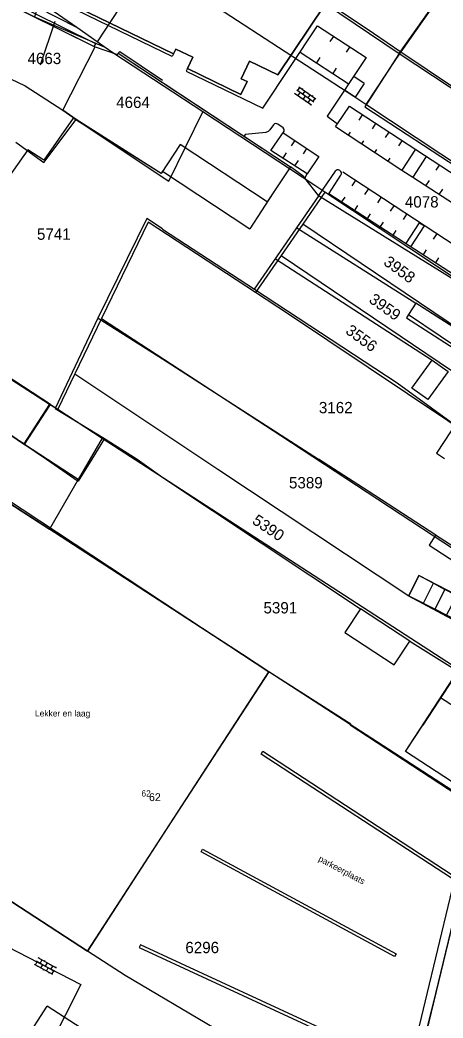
# Model space of a CAD drawing. Extents: x 148816 to 151297, y 399515 to 402500.
# Drawn here: x 150477.3 to 150544.5, y 399661.2 to 399819.8 of the extents above; entities that cross this region are included whole.
import ezdxf

# ---------------------------------------------------------------- set-up
doc = ezdxf.new("R2010")
doc.units = 0
for name, color, linetype in [('B01 Hoofdgebouw  [D] Norm', 7, 'Continuous'), ('B01 Hoofdgebouw  [T] Norm', 7, 'Continuous'), ('B01 hoofgebouw', 7, 'Continuous'), ('B02 Bijgebouw  [D] Norm', 7, 'Continuous'), ('G01 perceelsgrens', 7, 'Continuous'), ('S02 Open verharding  Norm', 7, 'Continuous'), ('S05 Water  Norm', 7, 'Continuous'), ('T04 Haag heg  [D] Gem', 7, 'Continuous'), ('V00 Kant verharding algemeen  [T] Norm', 7, 'Continuous'), ('V00 Kant verharding algemeen secundair  [T] Gem', 7, 'Continuous'), ('Z01 perceelnummer', 7, 'Continuous'), ('Z02 Huisnummer  [Tekst] Norm', 7, 'Continuous')]:
    doc.layers.add(name, color=color, linetype=linetype)

msp = doc.modelspace()

# ---------------------------------------------------------------- linework, layer by layer
at = {"layer": 'B01 Hoofdgebouw  [D] Norm'}
for p, q in [((150500, 399795.73), (150513.85, 399786.61)), ((150517.58, 399792.29), (150513.85, 399786.61)), ((150539.07, 399772.99), (150544.07, 399769.6)), ((150544.07, 399769.6), (150549.16, 399766.19)), ((150545.86, 399754.52), (150543.53, 399750.96)), ((150543.53, 399750.96), (150544.78, 399750.13)), ((150540.7, 399731.56), (150539.06, 399728.3)), ((150550.09, 399726.65), (150540.7, 399731.56)), ((150539.06, 399728.3), (150549.22, 399722.87))]:
    msp.add_line(p, q, dxfattribs=at)
for points in [[(150500, 399795.73), (150499.79, 399795.4), (150485.79, 399804.18), (150481.12, 399797.49), (150478.61, 399799.15), (150473.99, 399792.7)], [(150460.14, 399772.89), (150482.06, 399758.76), (150477.95, 399752.46), (150456.58, 399766.16)]]:
    msp.add_lwpolyline(points, dxfattribs=at)
at = {"layer": 'B01 Hoofdgebouw  [T] Norm'}
for p, q in [((150473.36, 399823.41), (150489.16, 399815.57)), ((150500, 399815.23), (150486.52, 399821.74)), ((150525.9, 399822.33), (150518.33, 399811.04)), ((150489.16, 399815.57), (150492.82, 399814.29)), ((150492.82, 399814.29), (150492.95, 399814.49)), ((150492.95, 399814.49), (150500, 399809.85)), ((150501.75, 399814.38), (150500, 399815.23)), ((150502.11, 399815.15), (150501.75, 399814.38)), ((150504.8, 399813.85), (150502.11, 399815.15)), ((150503.94, 399812.04), (150504.8, 399813.85)), ((150513.8, 399813.24), (150512.47, 399810.44)), ((150518.33, 399811.04), (150513.8, 399813.24)), ((150512.45, 399807.94), (150503.94, 399812.04)), ((150500, 399809.85), (150520.33, 399796.46)), ((150513.42, 399809.98), (150512.45, 399807.94)), ((150512.47, 399810.44), (150513.42, 399809.98)), ((150520.33, 399796.46), (150517.58, 399792.29)), ((150540.22, 399774.78), (150539.07, 399772.99)), ((150545.46, 399771.43), (150540.22, 399774.78)), ((150500, 399727.33), (150512.67, 399718.98)), ((150512.67, 399718.98), (150516.86, 399716.26)), ((150516.86, 399716.26), (150500, 399690.27)), ((150538.61, 399703.59), (150546.9, 399716.32)), ((150545.9, 399698.83), (150538.61, 399703.59)), ((150488.05, 399671.85), (150459.14, 399690.69)), ((150500, 399690.27), (150488.05, 399671.85))]:
    msp.add_line(p, q, dxfattribs=at)
msp.add_lwpolyline([(150459.67, 399726.52), (150472.01, 399745.79), (150500, 399727.33)], dxfattribs=at)
at = {"layer": 'B01 hoofgebouw'}
for points in [[(150486.73, 399822.17), (150486.52, 399821.74), (150501.75, 399814.38), (150502.11, 399815.15), (150504.8, 399813.85), (150503.94, 399812.04), (150512.45, 399807.94), (150513.42, 399809.98), (150512.47, 399810.44), (150513.8, 399813.24), (150518.33, 399811.04), (150525.9, 399822.33), (150521.74, 399825.11)], [(150473.36, 399823.41), (150489.16, 399815.57), (150492.82, 399814.29), (150492.95, 399814.49), (150520.33, 399796.46), (150517.58, 399792.29)], [(150476.71, 399800.34), (150481.12, 399797.15), (150486.26, 399803.96), (150484.14, 399805.46), (150489.3, 399815.52)], [(150520.33, 399796.46), (150516.64, 399790.86), (150502.8, 399799.98), (150499.79, 399795.4), (150486.26, 399803.96)], [(150558.74, 399747.4), (150562.92, 399744.66), (150568.26, 399763.59), (150560.22, 399766.41), (150560.04, 399765.7), (150555.46, 399766.97), (150556.54, 399770.86), (150551.19, 399772.4), (150550.06, 399768.47), (150540.22, 399774.78), (150539.07, 399772.99)], [(150539.07, 399772.99), (150538.73, 399772.45), (150549.26, 399765.7), (150554.67, 399764.14), (150555.46, 399766.97)], [(150467.04, 399759.82), (150478.05, 399752.36), (150482.2, 399758.71), (150464.99, 399769.93)], [(150512.67, 399718.98), (150471.93, 399745.43), (150462.37, 399730.72)], [(150553.92, 399731.74), (150551.46, 399732.35), (150550.03, 399726.58), (150540.68, 399731.53), (150539.13, 399728.32), (150549.31, 399723.11), (150547.67, 399717.19), (150554.88, 399715.29)], [(150462.37, 399730.72), (150459.67, 399726.52), (150464.94, 399723.13), (150459.85, 399715.28), (150459.67, 399715.4), (150457.25, 399711.68), (150462.41, 399708.32), (150456.1, 399698.57), (150456.2, 399698.51), (150453.62, 399694.55), (150459.28, 399690.87), (150459.14, 399690.69), (150488.05, 399671.85), (150516.86, 399716.26), (150512.67, 399718.98)], [(150553.92, 399731.74), (150558.78, 399730.54), (150555, 399715.27), (150554.88, 399715.29), (150554.11, 399712.06), (150554.34, 399711.91), (150545.9, 399698.83), (150538.61, 399703.59), (150541.34, 399707.78)], [(150554.11, 399712.06), (150547.11, 399716.63), (150541.34, 399707.78)]]:
    msp.add_lwpolyline(points, dxfattribs=at)
at = {"layer": 'B02 Bijgebouw  [D] Norm'}
msp.add_line((150551.41, 399707.37), (150544.16, 399712.11), dxfattribs=at)
for points in [[(150545.35, 399763.93), (150542.12, 399759.47), (150539.6, 399761.3), (150542.83, 399765.76)], [(150548.68, 399734.49), (150543.37, 399737.94), (150542.35, 399736.36), (150547.65, 399732.91)], [(150539.25, 399721.09), (150531.44, 399726.24), (150528.96, 399722.49), (150536.78, 399717.34)]]:
    msp.add_lwpolyline(points, close=True, dxfattribs=at)
at = {"layer": 'G01 perceelsgrens'}
for points in [[(150511.5, 399832.43), (150533.48, 399817.66), (150537.85, 399814.73)], [(150532.26, 399806.35), (150530.36, 399807.6), (150497.82, 399828.83), (150489.63, 399816.27)], [(150455.86, 399825.3), (150454.14, 399821.88), (150453.97, 399821.26), (150454.55, 399820.79), (150465.57, 399815.3), (150478.16, 399809.28), (150484.14, 399805.46), (150486.26, 399803.96), (150500.99, 399794.15), (150506.38, 399805.17)], [(150545, 399824.9), (150537.85, 399814.73)], [(150480.16, 399821.74), (150479.66, 399820.29), (150490.72, 399815.51)], [(150486.36, 399818.55), (150480.16, 399821.74)], [(150486.36, 399818.55), (150481.93, 399821.64), (150480.25, 399821.99)], [(150489.63, 399816.27), (150486.36, 399818.55)], [(150490.72, 399815.51), (150489.63, 399816.27)], [(150506.38, 399805.17), (150492.24, 399814.45), (150490.72, 399815.51)], [(150537.85, 399814.73), (150536.98, 399813.49), (150532.26, 399806.35)], [(150537.85, 399814.73), (150580.01, 399786.46)], [(150525.79, 399792.43), (150524.17, 399793.5), (150506.38, 399805.17)], [(150576.17, 399777.28), (150532.26, 399806.35)], [(150525.79, 399792.43), (150522.28, 399787.35)], [(150551.99, 399775.06), (150547.93, 399777.76), (150525.79, 399792.43)], [(150514.77, 399776.47), (150497.7, 399787.64), (150490.32, 399772.34)], [(150522.28, 399787.35), (150518.84, 399782.36)], [(150550.1, 399768.6), (150522.28, 399787.35)], [(150518.84, 399782.36), (150514.77, 399776.47)], [(150518.84, 399782.36), (150546.03, 399764.01), (150547.88, 399761.22)], [(150486.58, 399746.76), (150478.05, 399752.36), (150467.04, 399759.82), (150458.75, 399764.92), (150448.42, 399770.11), (150430.45, 399778.72)], [(150564.2, 399743.43), (150519.99, 399773.05), (150514.77, 399776.47)], [(150490.32, 399772.34), (150486.09, 399763.58)], [(150490.32, 399772.34), (150518.77, 399753.77), (150551.46, 399732.35), (150558.78, 399730.54), (150560.45, 399730.29)], [(150464.99, 399769.93), (150482.2, 399758.71), (150483.38, 399757.94)], [(150486.09, 399763.58), (150483.38, 399757.94)], [(150486.09, 399763.58), (150508.76, 399748.4), (150539.13, 399728.32), (150541.45, 399727.13), (150543.01, 399730.29), (150544.86, 399729.32), (150543.27, 399726.2), (150545.12, 399725.25), (150545.95, 399726.8), (150549.53, 399725.09), (150558.52, 399722.7)], [(150483.38, 399757.94), (150490.4, 399753.37)], [(150490.4, 399753.37), (150486.58, 399746.76)], [(150490.4, 399753.37), (150500.14, 399747.03), (150547.11, 399716.63), (150554.11, 399712.06), (150555.63, 399711.02)], [(150462.52, 399751.82), (150471.93, 399745.43), (150482.02, 399738.88)], [(150486.58, 399746.76), (150482.02, 399738.88)], [(150550.51, 399694.46), (150516.86, 399716.26), (150482.02, 399738.88)], [(150537.3, 399640.81), (150543.02, 399663.59), (150550.51, 399694.46)], [(150448.3, 399690.66), (150457.22, 399686.56), (150455.24, 399682.92), (150487.03, 399666.57), (150477.25, 399647.31), (150498.99, 399636.38), (150497.46, 399633.28), (150521.02, 399621.13)]]:
    msp.add_lwpolyline(points, dxfattribs=at)
at = {"layer": 'S02 Open verharding  Norm'}
for p, q in [((150520.96, 399808.16), (150523.67, 399806.27)), ((150521.31, 399808.65), (150524.02, 399806.76)), ((150521.77, 399809.05), (150521.43, 399808.56)), ((150521.84, 399808.28), (150521.5, 399807.78)), ((150521.65, 399809.14), (150524.36, 399807.25)), ((150522.18, 399808.77), (150522.27, 399808.89)), ((150522.6, 399808.48), (150522.25, 399807.99)), ((150523.01, 399808.2), (150523.09, 399808.32)), ((150521.09, 399808.07), (150521, 399807.95)), ((150521.91, 399807.5), (150521.82, 399807.38)), ((150522.66, 399807.7), (150522.32, 399807.21)), ((150522.73, 399806.93), (150522.64, 399806.8)), ((150523.42, 399807.91), (150523.07, 399807.42)), ((150523.14, 399806.64), (150523.48, 399807.13)), ((150523.83, 399807.62), (150523.91, 399807.75)), ((150524.24, 399807.34), (150523.89, 399806.85)), ((150523.55, 399806.35), (150523.46, 399806.23)), ((150479.8, 399669.69), (150480.1, 399670.21)), ((150482.84, 399668.66), (150479.97, 399670.29)), ((150483.14, 399669.18), (150480.26, 399670.81)), ((150480.39, 399670.73), (150480.47, 399670.86)), ((150480.83, 399670.49), (150480.54, 399669.97)), ((150481.27, 399670.24), (150481.34, 399670.37)), ((150482.55, 399668.14), (150479.67, 399669.76)), ((150480.24, 399669.44), (150480.17, 399669.31)), ((150480.67, 399669.2), (150480.97, 399669.72)), ((150481.11, 399668.95), (150481.04, 399668.82)), ((150481.4, 399669.47), (150481.7, 399670)), ((150481.55, 399668.71), (150481.84, 399669.23)), ((150482.14, 399669.75), (150482.21, 399669.88)), ((150482.27, 399668.98), (150482.57, 399669.5)), ((150482.42, 399668.21), (150482.71, 399668.73)), ((150483.01, 399669.26), (150483.08, 399669.39)), ((150481.98, 399668.46), (150481.91, 399668.33))]:
    msp.add_line(p, q, dxfattribs=at)
at = {"layer": 'T04 Haag heg  [D] Gem'}
for p, q in [((150537.56, 399814.43), (150545.04, 399825.01)), ((150525.9, 399822.33), (150537.56, 399814.43)), ((150537.56, 399814.43), (150532.15, 399805.97)), ((150537.56, 399814.43), (150552.15, 399804.78)), ((150532.15, 399805.97), (150574.3, 399778.28)), ((150522.31, 399794.97), (150520.33, 399796.46)), ((150522.31, 399794.97), (150522.58, 399794.61)), ((150514.61, 399777), (150524.85, 399791.91)), ((150524.79, 399791.88), (150555.03, 399773.1)), ((150500, 399786.54), (150514.61, 399777)), ((150521.32, 399786.77), (150540.22, 399774.78)), ((150517.92, 399781.82), (150542.83, 399765.76)), ((150514.61, 399777), (150537.24, 399762.16)), ((150500, 399765.92), (150524.75, 399750.01)), ((150537.24, 399762.16), (150548.88, 399753.66)), ((150481.55, 399750), (150486.62, 399746.53)), ((150488.77, 399750), (150486.62, 399746.53)), ((150495.97, 399750), (150500.04, 399747.09)), ((150532.65, 399744.94), (150524.75, 399750.01)), ((150500.04, 399747.09), (150531.44, 399726.24)), ((150543.38, 399737.96), (150532.65, 399744.94)), ((150539.25, 399721.09), (150546.9, 399716.32))]:
    msp.add_line(p, q, dxfattribs=at)
for points in [[(150500, 399786.6), (150497.49, 399788.23), (150489.74, 399772.39), (150482.96, 399758.05), (150490.8, 399753.29), (150495.97, 399750)], [(150489.76, 399772.41), (150500, 399765.92)], [(150482.06, 399758.76), (150483, 399758.14)], [(150490.8, 399753.29), (150488.77, 399750)], [(150477.95, 399752.46), (150481.55, 399750)]]:
    msp.add_lwpolyline(points, dxfattribs=at)
at = {"layer": 'V00 Kant verharding algemeen  [T] Norm'}
for p, q in [((150489.38, 399815.99), (150456.26, 399832.4)), ((150500, 399814.7), (150486.33, 399821.32)), ((150515.9, 399805.76), (150524.59, 399818.85)), ((150524.59, 399818.85), (150532.36, 399813.78)), ((150489.16, 399815.57), (150489.38, 399815.99)), ((150501.55, 399813.95), (150500, 399814.7)), ((150501.75, 399814.38), (150501.55, 399813.95)), ((150532.36, 399813.78), (150526.14, 399804.48)), ((150503.94, 399812.04), (150503.73, 399811.66)), ((150503.73, 399811.66), (150515.9, 399805.76)), ((150532.03, 399809.69), (150530.36, 399810.8)), ((150530.58, 399807.53), (150528.92, 399808.64)), ((150532.03, 399809.69), (150530.58, 399807.53)), ((150527.77, 399803.29), (150529.69, 399806.06)), ((150529.69, 399806.06), (150571.51, 399778.77)), ((150526.14, 399804.48), (150527.77, 399803.29)), ((150516.39, 399801.9), (150513.14, 399801.6)), ((150516.76, 399802.03), (150516.39, 399801.9)), ((150517.04, 399802.3), (150516.76, 399802.03)), ((150517.62, 399803.13), (150517.04, 399802.3)), ((150517.18, 399799.04), (150519.31, 399802.09)), ((150519.15, 399802.61), (150518.32, 399803.21)), ((150519.32, 399802.38), (150519.15, 399802.61)), ((150519.31, 399802.09), (150519.32, 399802.38)), ((150513.14, 399801.6), (150512.95, 399801.32)), ((150522.98, 399795.32), (150517.18, 399799.04)), ((150540.17, 399799.22), (150538.03, 399795.93)), ((150541.88, 399798.1), (150539.74, 399794.82)), ((150527.4, 399795.73), (150524.79, 399791.88)), ((150538.03, 399795.93), (150539.74, 399794.82)), ((150522.58, 399794.64), (150522.98, 399795.32)), ((150524.79, 399791.88), (150522.58, 399794.64)), ((150526.41, 399792.14), (150528.33, 399795.11)), ((150555.24, 399773.47), (150526.41, 399792.14)), ((150538.66, 399784.21), (150540.83, 399787.56)), ((150540.83, 399787.56), (150541.59, 399787.06)), ((150539.42, 399783.71), (150541.59, 399787.06)), ((150529.91, 399707.94), (150516.86, 399716.26)), ((150529.78, 399707.78), (150529.91, 399707.94)), ((150548.51, 399695.48), (150529.78, 399707.78))]:
    msp.add_line(p, q, dxfattribs=at)
for points in [[(150492.95, 399814.49), (150493.2, 399814.77), (150500, 399810.23)], [(150546.02, 399683.98), (150545.89, 399683.44), (150515.66, 399703.18), (150515.9, 399703.64), (150546.02, 399683.98)], [(150536.86, 399671.02), (150506.13, 399687.67), (150506.36, 399688.08), (150537.09, 399671.43), (150536.86, 399671.02)], [(150538.39, 399647.55), (150537.82, 399647.69), (150547.65, 399688.46), (150548.21, 399688.33)], [(150548.75, 399687.39), (150539.27, 399648.15)], [(150537.82, 399647.68), (150508.18, 399659.65), (150494.06, 399667.98), (150488.05, 399671.86)], [(150496.49, 399672.88), (150496.27, 399672.43), (150528.51, 399657.52), (150528.53, 399658.07), (150496.49, 399672.88)]]:
    msp.add_lwpolyline(points, dxfattribs=at)
for centre, radius, start, end in [((150518.01, 399802.8), 0.511, 52.9486, 140.091), ((150527.86, 399795.41), 0.561, 327.2361, 145.6671)]:
    msp.add_arc(centre, radius, start, end, dxfattribs=at)
at = {"layer": 'V00 Kant verharding algemeen secundair  [T] Gem'}
for p, q in [((150526.63, 399816.33), (150527.18, 399817.16)), ((150521.85, 399814.66), (150529.62, 399809.58)), ((150529.22, 399814.64), (150529.76, 399815.47)), ((150524.98, 399813.81), (150524.44, 399812.97)), ((150527.57, 399812.12), (150527.02, 399811.28)), ((150531.24, 399803.85), (150531.78, 399804.69)), ((150519.13, 399801.83), (150524.8, 399798.1)), ((150527.46, 399802.83), (150527.77, 399803.29)), ((150527.46, 399802.83), (150538.03, 399795.93)), ((150529.55, 399801.46), (150529.86, 399801.93)), ((150533.33, 399802.49), (150533.88, 399803.32)), ((150535.42, 399801.12), (150535.97, 399801.96)), ((150520.47, 399799.75), (150521.02, 399800.59)), ((150531.65, 399800.09), (150531.95, 399800.56)), ((150537.51, 399799.75), (150538.06, 399800.59)), ((150519.62, 399798.66), (150519.08, 399797.81)), ((150522.36, 399798.51), (150522.9, 399799.35)), ((150533.74, 399798.73), (150534.04, 399799.19)), ((150521.52, 399797.44), (150520.98, 399796.59)), ((150524.8, 399798.1), (150522.98, 399795.32)), ((150535.83, 399797.36), (150536.14, 399797.83)), ((150568.91, 399769.11), (150528.64, 399795.58)), ((150543.44, 399795.89), (150543.99, 399796.73)), ((150530.12, 399793.41), (150530.67, 399794.24)), ((150539.74, 399794.82), (150550.3, 399787.92)), ((150541.84, 399793.44), (150542.39, 399794.28)), ((150532.15, 399792.07), (150532.7, 399792.91)), ((150543.95, 399792.06), (150544.5, 399792.9)), ((150528.44, 399790.81), (150528.99, 399791.64)), ((150534.18, 399790.74), (150534.73, 399791.57)), ((150530.47, 399789.47), (150531.02, 399790.31)), ((150536.22, 399789.4), (150536.77, 399790.24)), ((150532.5, 399788.14), (150533.05, 399788.97)), ((150534.53, 399786.8), (150535.08, 399787.64)), ((150538.25, 399788.07), (150538.8, 399788.91)), ((150536.57, 399785.47), (150537.11, 399786.31)), ((150543.01, 399784.94), (150543.56, 399785.77)), ((150541.39, 399782.42), (150541.93, 399783.26)), ((150543.35, 399781.13), (150543.9, 399781.97)), ((150470.96, 399646.64), (150481.67, 399663.16)), ((150489.78, 399657.9), (150481.67, 399663.16))]:
    msp.add_line(p, q, dxfattribs=at)
at = {"layer": 'Z01 perceelnummer'}
msp.add_lwpolyline([(150480.63, 399812.66), (150482.95, 399819.55)], dxfattribs=at)

# ---------------------------------------------------------------- texts
at = {"layer": 'S05 Water  Norm'}
for s, p in [('Lekker en laag', (150479.74, 399709.14)), ('62', (150496.64, 399696.43))]:
    msp.add_text(s, height=1, dxfattribs=at).set_placement(p)
msp.add_text('parkeerplaats', height=1, rotation=332.11, dxfattribs=at).set_placement((150524.65, 399686.22))
at = {"layer": 'Z01 perceelnummer'}
for s, p in [('4663', (150478.55, 399812.76)), ('4664', (150492.63, 399805.79)), ('4078', (150538.49, 399789.98)), ('5741', (150480.05, 399784.85)), ('3162', (150524.83, 399757.3)), ('5389', (150520.08, 399745.37)), ('5391', (150516.03, 399725.51)), ('6296', (150503.62, 399671.55))]:
    msp.add_text(s, height=1.8, dxfattribs=at).set_placement(p)
for s, rotation, p in [('3958', 323.8507, (150534.96, 399781)), ('3959', 324.3224, (150532.64, 399775.02)), ('3556', 323.8045, (150528.92, 399770.1)), ('5390', 325.9284, (150514.1, 399739.88))]:
    msp.add_text(s, height=1.8, rotation=rotation, dxfattribs=at).set_placement(p)
at = {"layer": 'Z02 Huisnummer  [Tekst] Norm'}
msp.add_text('62', height=1.25, dxfattribs=at).set_placement((150497.85, 399695.7))

doc.saveas('drawing.dxf')
